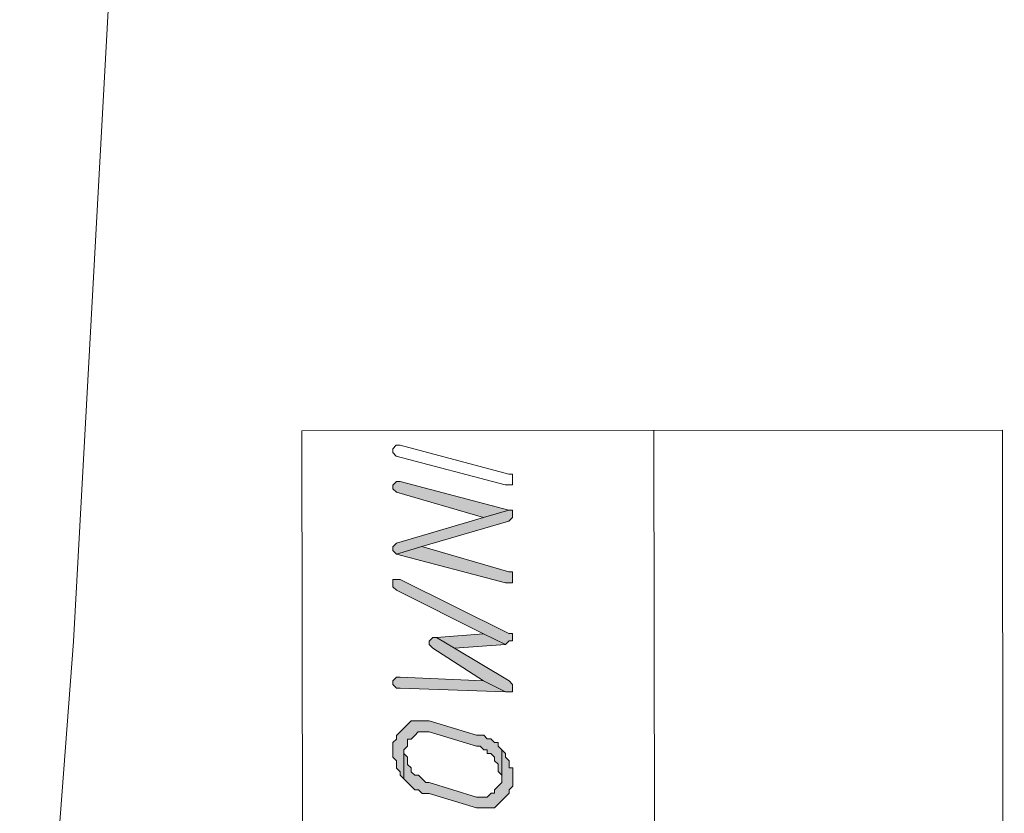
# Model space of a CAD drawing. Header units: inches. Extents: x -5850 to 5646, y 8947 to 13007.
# Tile 410 of 548: x -2171 to -2056, y 11014 to 11106. Entities that reach past the tile are written whole.
import ezdxf

# ---------------------------------------------------------------- set-up
doc = ezdxf.new("R2010")
doc.units = ezdxf.units.IN
doc.header["$MEASUREMENT"] = 0
for name, color, linetype in [('at_Entity', 7, 'Continuous'), ('at_Rect', 7, 'Continuous'), ('at_Solid', 7, 'Continuous')]:
    doc.layers.add(name, color=color, linetype=linetype)

msp = doc.modelspace()

# ---------------------------------------------------------------- hatches: boundary and pattern name
at = {"layer": 'at_Solid', "lineweight": 20}
for points in [[(-2127.21, 11051.56), (-2126.78, 11051.14), (-2116.64, 11048.19), (-2113.69, 11049.04), (-2126.36, 11052.4), (-2126.78, 11052.4), (-2127.21, 11051.98)], [(-2127.2, 11044.38), (-2126.78, 11043.95), (-2123.82, 11044.81), (-2113.69, 11047.77), (-2113.26, 11048.19), (-2113.26, 11048.61), (-2113.26, 11049.04), (-2113.69, 11049.04), (-2116.64, 11048.19), (-2126.78, 11045.22), (-2127.2, 11044.8)], [(-2126.78, 11043.95), (-2114.1, 11040.59), (-2113.26, 11040.59), (-2113.26, 11041.44), (-2113.26, 11041.86), (-2113.68, 11041.86), (-2123.82, 11044.81)], [(-2127.2, 11040.58), (-2127.2, 11040.15), (-2126.77, 11039.73), (-2116.63, 11034.67), (-2114.1, 11033.4), (-2113.67, 11033.83), (-2113.25, 11033.83), (-2113.25, 11034.68), (-2113.68, 11034.68), (-2126.35, 11041), (-2127.2, 11041)], [(-2122.12, 11034.24), (-2120.01, 11032.98), (-2114.1, 11033.4), (-2116.63, 11034.67)], [(-2122.96, 11033.4), (-2122.55, 11032.98), (-2116.63, 11029.18), (-2114.09, 11027.92), (-2113.25, 11027.92), (-2113.25, 11028.76), (-2113.67, 11029.18), (-2120.01, 11032.98), (-2122.12, 11034.24), (-2122.55, 11034.24), (-2122.96, 11033.82)], [(-2127.19, 11028.75), (-2126.76, 11028.32), (-2126.34, 11028.32), (-2114.09, 11027.92), (-2116.63, 11029.18), (-2126.34, 11029.6), (-2126.76, 11029.6), (-2127.19, 11029.17)], [(-2127.18, 11021.15), (-2127.18, 11020.3), (-2126.76, 11019.88), (-2126.75, 11019.03), (-2126.33, 11018.61), (-2126.33, 11018.19), (-2125.91, 11017.77), (-2125.91, 11021.15), (-2125.49, 11021.57), (-2125.49, 11022.41), (-2125.07, 11022.41), (-2124.64, 11022.84), (-2124.23, 11023.26), (-2122.96, 11023.26), (-2117.47, 11021.58), (-2117.04, 11021.58), (-2116.62, 11021.16), (-2116.2, 11021.16), (-2116.2, 11020.73), (-2115.78, 11020.73), (-2115.35, 11020.31), (-2115.35, 11019.89), (-2114.93, 11019.47), (-2114.93, 11018.62), (-2114.5, 11018.2), (-2114.5, 11017.78), (-2114.51, 11021.16), (-2114.93, 11021.58), (-2114.93, 11022), (-2115.35, 11022), (-2115.78, 11022.42), (-2116.2, 11022.42), (-2116.62, 11022.85), (-2117.47, 11022.85), (-2122.96, 11024.53), (-2125.07, 11024.53), (-2125.49, 11024.1), (-2125.92, 11023.68), (-2126.33, 11023.26), (-2126.76, 11022.84), (-2126.76, 11022.41), (-2127.18, 11021.99), (-2127.18, 11021.57)], [(-2125.91, 11017.77), (-2125.49, 11017.35), (-2125.06, 11016.92), (-2124.64, 11016.5), (-2124.22, 11016.5), (-2123.8, 11016.08), (-2122.95, 11016.08), (-2117.46, 11014.4), (-2115.35, 11014.4), (-2114.92, 11014.82), (-2114.5, 11015.24), (-2114.08, 11015.67), (-2113.66, 11016.09), (-2113.66, 11016.51), (-2113.24, 11016.93), (-2113.24, 11017.78), (-2113.24, 11019.05), (-2113.66, 11019.05), (-2113.66, 11019.89), (-2114.09, 11020.31), (-2114.09, 11020.73), (-2114.51, 11021.16), (-2114.5, 11017.78), (-2114.5, 11017.36), (-2114.93, 11016.93), (-2115.35, 11016.51), (-2115.35, 11016.09), (-2115.77, 11016.09), (-2116.2, 11015.66), (-2117.46, 11015.66), (-2122.95, 11017.35), (-2123.37, 11017.35), (-2123.8, 11017.77), (-2124.22, 11018.19), (-2124.64, 11018.19), (-2125.06, 11018.61), (-2125.06, 11019.04), (-2125.49, 11019.46), (-2125.49, 11020.3), (-2125.91, 11020.72), (-2125.91, 11021.15)]]:
    msp.add_hatch(color=7, dxfattribs=at).paths.add_polyline_path(points)

# ---------------------------------------------------------------- linework, layer by layer
at = {"layer": 'at_Entity', "color": 7, "lineweight": 20}
for p, q in [((-2164.36, 11033.78), (-2159.79, 11117)), ((-2096.58, 10812.09), (-2096.8, 11058.35)), ((-2127.21, 11056.21), (-2126.79, 11056.63)), ((-2126.79, 11056.63), (-2126.36, 11056.63)), ((-2126.36, 11056.63), (-2113.69, 11053.26)), ((-2126.36, 11056.63), (-2126.36, 11056.63)), ((-2127.21, 11055.78), (-2127.21, 11056.21)), ((-2126.79, 11055.36), (-2127.21, 11055.78)), ((-2114.11, 11052), (-2126.79, 11055.36)), ((-2126.79, 11055.36), (-2126.79, 11055.36)), ((-2113.69, 11053.26), (-2113.27, 11053.26)), ((-2113.27, 11053.26), (-2113.27, 11052.84)), ((-2113.27, 11052.84), (-2113.27, 11052)), ((-2126.78, 11052.4), (-2127.21, 11051.98)), ((-2127.21, 11051.98), (-2127.21, 11051.56)), ((-2126.36, 11052.4), (-2126.78, 11052.4)), ((-2113.69, 11049.04), (-2126.36, 11052.4)), ((-2113.27, 11052), (-2114.11, 11052)), ((-2127.21, 11051.56), (-2127.21, 11051.56)), ((-2127.21, 11051.56), (-2126.78, 11051.14)), ((-2126.78, 11051.14), (-2126.78, 11051.14)), ((-2126.78, 11051.14), (-2116.64, 11048.19)), ((-2116.64, 11048.19), (-2113.69, 11049.04)), ((-2113.69, 11049.04), (-2116.64, 11048.19)), ((-2113.26, 11049.04), (-2113.69, 11049.04)), ((-2113.26, 11048.61), (-2113.26, 11049.04)), ((-2113.26, 11048.19), (-2113.26, 11048.61)), ((-2116.64, 11048.19), (-2126.78, 11045.22)), ((-2123.82, 11044.81), (-2113.69, 11047.77)), ((-2113.69, 11047.77), (-2113.26, 11048.19)), ((-2113.69, 11047.77), (-2113.69, 11047.77)), ((-2126.78, 11045.22), (-2127.2, 11044.8)), ((-2127.2, 11044.8), (-2127.2, 11044.38)), ((-2126.78, 11045.22), (-2126.78, 11045.22)), ((-2123.82, 11044.81), (-2126.78, 11043.95)), ((-2126.78, 11043.95), (-2123.82, 11044.81)), ((-2113.68, 11041.86), (-2123.82, 11044.81)), ((-2127.2, 11044.38), (-2127.2, 11044.38)), ((-2127.2, 11044.38), (-2126.78, 11043.95)), ((-2126.78, 11043.95), (-2114.1, 11040.59)), ((-2126.78, 11043.95), (-2126.78, 11043.95)), ((-2113.26, 11041.86), (-2113.68, 11041.86)), ((-2113.26, 11041.44), (-2113.26, 11041.86)), ((-2113.26, 11040.59), (-2113.26, 11041.44)), ((-2126.35, 11041), (-2127.2, 11041)), ((-2127.2, 11041), (-2127.2, 11040.58)), ((-2127.2, 11040.58), (-2127.2, 11040.15)), ((-2113.68, 11034.68), (-2126.35, 11041)), ((-2114.1, 11040.59), (-2113.26, 11040.59)), ((-2127.2, 11040.15), (-2126.77, 11039.73)), ((-2126.77, 11039.73), (-2116.63, 11034.67)), ((-2116.63, 11034.67), (-2122.12, 11034.24)), ((-2114.1, 11033.4), (-2116.63, 11034.67)), ((-2116.63, 11034.67), (-2114.1, 11033.4)), ((-2113.25, 11034.68), (-2113.68, 11034.68)), ((-2113.25, 11033.83), (-2113.25, 11034.68)), ((-2170.62, 10950.57), (-2164.36, 11033.78)), ((-2122.55, 11034.24), (-2122.96, 11033.82)), ((-2122.96, 11033.82), (-2122.96, 11033.4)), ((-2122.96, 11033.4), (-2122.96, 11033.4)), ((-2122.96, 11033.4), (-2122.55, 11032.98)), ((-2122.12, 11034.24), (-2122.55, 11034.24)), ((-2122.12, 11034.24), (-2120.01, 11032.98)), ((-2120.01, 11032.98), (-2122.12, 11034.24)), ((-2120.01, 11032.98), (-2114.1, 11033.4)), ((-2114.1, 11033.4), (-2113.67, 11033.83)), ((-2113.67, 11033.83), (-2113.25, 11033.83)), ((-2122.55, 11032.98), (-2116.63, 11029.18)), ((-2113.67, 11029.18), (-2120.01, 11032.98)), ((-2126.76, 11029.6), (-2127.19, 11029.17)), ((-2127.19, 11029.17), (-2127.19, 11028.75)), ((-2126.34, 11029.6), (-2126.76, 11029.6)), ((-2116.63, 11029.18), (-2126.34, 11029.6)), ((-2116.63, 11029.18), (-2114.09, 11027.92)), ((-2114.09, 11027.92), (-2116.63, 11029.18)), ((-2113.25, 11028.76), (-2113.67, 11029.18)), ((-2113.25, 11027.92), (-2113.25, 11028.76)), ((-2127.19, 11028.75), (-2127.19, 11028.75)), ((-2127.19, 11028.75), (-2126.76, 11028.32)), ((-2126.76, 11028.32), (-2126.34, 11028.32)), ((-2126.34, 11028.32), (-2114.09, 11027.92)), ((-2114.09, 11027.92), (-2113.25, 11027.92)), ((-2125.07, 11024.53), (-2125.49, 11024.1)), ((-2122.96, 11024.53), (-2125.07, 11024.53)), ((-2117.47, 11022.85), (-2122.96, 11024.53)), ((-2126.33, 11023.26), (-2126.76, 11022.84)), ((-2125.92, 11023.68), (-2126.33, 11023.26)), ((-2126.33, 11023.26), (-2126.33, 11023.26)), ((-2125.49, 11024.1), (-2125.92, 11023.68)), ((-2125.49, 11024.1), (-2125.49, 11024.1)), ((-2124.64, 11022.84), (-2124.23, 11023.26)), ((-2124.23, 11023.26), (-2122.96, 11023.26)), ((-2122.96, 11023.26), (-2117.47, 11021.58)), ((-2126.76, 11022.41), (-2127.18, 11021.99)), ((-2127.18, 11021.99), (-2127.18, 11021.57)), ((-2126.76, 11022.84), (-2126.76, 11022.41)), ((-2125.49, 11021.57), (-2125.49, 11022.41)), ((-2125.49, 11022.41), (-2125.07, 11022.41)), ((-2125.07, 11022.41), (-2124.64, 11022.84)), ((-2124.64, 11022.84), (-2124.64, 11022.84)), ((-2116.62, 11022.85), (-2117.47, 11022.85)), ((-2116.2, 11022.42), (-2116.62, 11022.85)), ((-2115.78, 11022.42), (-2116.2, 11022.42)), ((-2115.35, 11022), (-2115.78, 11022.42)), ((-2114.93, 11022), (-2115.35, 11022)), ((-2114.93, 11021.58), (-2114.93, 11022)), ((-2127.18, 11021.57), (-2127.18, 11021.15)), ((-2127.18, 11021.15), (-2127.18, 11020.3)), ((-2125.91, 11021.15), (-2125.49, 11021.57)), ((-2125.91, 11020.72), (-2125.91, 11021.15)), ((-2125.91, 11021.15), (-2125.91, 11017.77)), ((-2125.91, 11017.77), (-2125.91, 11021.15)), ((-2125.91, 11021.15), (-2125.91, 11021.15)), ((-2117.47, 11021.58), (-2117.04, 11021.58)), ((-2117.04, 11021.58), (-2116.62, 11021.16)), ((-2116.62, 11021.16), (-2116.2, 11021.16)), ((-2116.2, 11021.16), (-2116.2, 11020.73)), ((-2114.51, 11021.16), (-2114.93, 11021.58)), ((-2114.09, 11020.73), (-2114.51, 11021.16)), ((-2114.51, 11021.16), (-2114.5, 11017.78)), ((-2114.5, 11017.78), (-2114.51, 11021.16)), ((-2127.18, 11020.3), (-2126.76, 11019.88)), ((-2126.76, 11019.88), (-2126.75, 11019.03)), ((-2125.49, 11020.3), (-2125.91, 11020.72)), ((-2125.49, 11019.46), (-2125.49, 11020.3)), ((-2116.2, 11020.73), (-2115.78, 11020.73)), ((-2115.78, 11020.73), (-2115.35, 11020.31)), ((-2115.35, 11020.31), (-2115.35, 11019.89)), ((-2115.35, 11019.89), (-2114.93, 11019.47)), ((-2114.09, 11020.31), (-2114.09, 11020.73)), ((-2113.66, 11019.89), (-2114.09, 11020.31)), ((-2113.66, 11019.05), (-2113.66, 11019.89)), ((-2126.75, 11019.03), (-2126.33, 11018.61)), ((-2126.33, 11018.61), (-2126.33, 11018.19)), ((-2125.06, 11019.04), (-2125.49, 11019.46)), ((-2125.06, 11018.61), (-2125.06, 11019.04)), ((-2124.64, 11018.19), (-2125.06, 11018.61)), ((-2114.93, 11019.47), (-2114.93, 11018.62)), ((-2114.93, 11018.62), (-2114.5, 11018.2)), ((-2113.24, 11019.05), (-2113.66, 11019.05)), ((-2113.24, 11017.78), (-2113.24, 11019.05)), ((-2126.33, 11018.19), (-2125.91, 11017.77)), ((-2125.91, 11017.77), (-2125.49, 11017.35)), ((-2125.49, 11017.35), (-2125.06, 11016.92)), ((-2124.22, 11018.19), (-2124.64, 11018.19)), ((-2123.8, 11017.77), (-2124.22, 11018.19)), ((-2123.37, 11017.35), (-2123.8, 11017.77)), ((-2123.8, 11017.77), (-2123.8, 11017.77)), ((-2122.95, 11017.35), (-2123.37, 11017.35)), ((-2117.46, 11015.66), (-2122.95, 11017.35)), ((-2114.5, 11017.36), (-2114.93, 11016.93)), ((-2114.5, 11018.2), (-2114.5, 11017.78)), ((-2114.5, 11017.78), (-2114.5, 11017.36)), ((-2113.24, 11016.93), (-2113.24, 11017.78)), ((-2125.06, 11016.92), (-2125.06, 11016.92)), ((-2125.06, 11016.92), (-2124.64, 11016.5)), ((-2124.64, 11016.5), (-2124.22, 11016.5)), ((-2124.22, 11016.5), (-2123.8, 11016.08)), ((-2114.93, 11016.93), (-2115.35, 11016.51)), ((-2115.35, 11016.51), (-2115.35, 11016.09)), ((-2114.93, 11016.93), (-2114.93, 11016.93)), ((-2113.66, 11016.51), (-2113.24, 11016.93)), ((-2113.66, 11016.09), (-2113.66, 11016.51)), ((-2123.8, 11016.08), (-2122.95, 11016.08)), ((-2122.95, 11016.08), (-2117.46, 11014.4)), ((-2116.2, 11015.66), (-2117.46, 11015.66)), ((-2115.77, 11016.09), (-2116.2, 11015.66)), ((-2115.35, 11016.09), (-2115.77, 11016.09)), ((-2114.92, 11014.82), (-2114.5, 11015.24)), ((-2114.5, 11015.24), (-2114.08, 11015.67)), ((-2114.5, 11015.24), (-2114.5, 11015.24)), ((-2114.08, 11015.67), (-2113.66, 11016.09)), ((-2117.46, 11014.4), (-2115.35, 11014.4)), ((-2115.35, 11014.4), (-2114.92, 11014.82)), ((-2114.92, 11014.82), (-2114.92, 11014.82))]:
    msp.add_line(p, q, dxfattribs=at)
at = {"layer": 'at_Rect', "color": 7, "lineweight": 20}
for p, q in [((-2137.77, 11058.31), (-2056.25, 11058.38)), ((-2137.77, 11058.31), (-2137.55, 10812.05)), ((-2056.03, 10812.12), (-2056.25, 11058.38))]:
    msp.add_line(p, q, dxfattribs=at)

doc.saveas('drawing.dxf')
